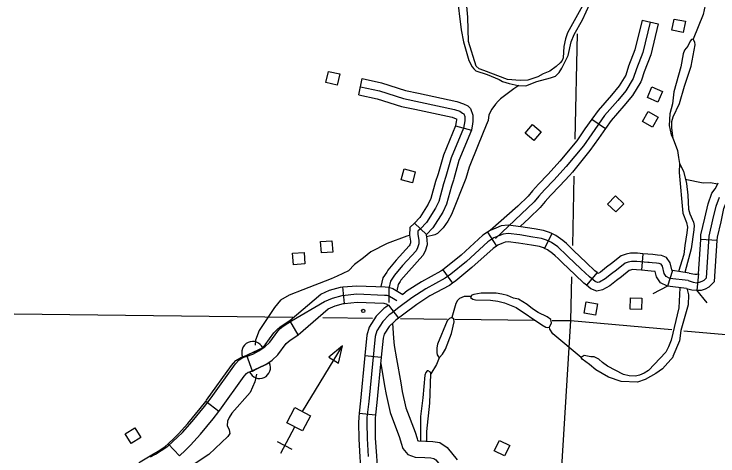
# Model space of a CAD drawing. Extents: x 653372 to 905732, y 627442 to 787275.
# Drawn here: x 818776 to 825177, y 677920 to 681934 of the extents above; entities that cross this region are included whole.
import ezdxf

# ---------------------------------------------------------------- set-up
doc = ezdxf.new("R2010")
doc.units = 0
for name, color, linetype in [('Level 32', 7, 'Continuous'), ('Level 35', 7, 'Continuous'), ('Level 38', 7, 'Continuous'), ('Level 45', 7, 'Continuous'), ('Level 46', 7, 'Continuous'), ('Level 5', 7, 'Continuous'), ('Level 56', 7, 'Continuous'), ('Level 57', 7, 'Continuous')]:
    doc.layers.add(name, color=color, linetype=linetype)

msp = doc.modelspace()

# ---------------------------------------------------------------- linework, layer by layer
at = {"layer": 'Level 32'}
for p, q in [((823081.5, 679951.8), (823164.2, 679826.6)), ((823665.3, 679940.8), (823600.7, 679805.5)), ((825170.1, 679878.2), (825020.4, 679887.6)), ((824493.8, 679756.8), (824480.9, 679607.3)), ((822675.8, 679611.3), (822762.3, 679488.7)), ((824077.8, 679586.2), (823982.6, 679470.3)), ((824763, 679605), (824719.2, 679461.5)), ((825000.7, 679575.1), (824985.1, 679425.9)), ((821780.8, 679305.4), (821766.9, 679454.8)), ((822181.3, 679290), (822271.6, 679170.2)), ((821360.2, 679019.7), (821284.6, 679149.3)), ((820942.7, 678690.2), (820891.2, 678831)), ((821966.5, 678832.8), (822115.8, 678818.3)), ((820637.1, 678323.8), (820518.3, 678415.4)), ((821914.1, 678308.3), (822063.2, 678292)), ((820278.8, 677920), (820177.2, 678030.3))]:
    msp.add_line(p, q, dxfattribs=at)
for points in [[(825020.4, 679887.6), (825023, 679928.9), (825059.1, 680080.2), (825088.1, 680209.8), (825123.3, 680305.8), (825151.4, 680345.5), (825176, 680392.3), (825178.4, 680401.4)], [(825170.1, 679878.2), (825171.9, 679906.6), (825205.3, 680046.4), (825232.3, 680167.4), (825257.3, 680235.5), (825279.6, 680267), (825316.6, 680337.3), (825323.3, 680362.7)], [(824906.9, 679513.9), (824950.8, 679499), (824985.2, 679493.9), (825008.8, 679498.7), (825035.3, 679507.6), (825052.2, 679516.7), (825073.6, 679538.2), (825097.4, 679917.8), (825132.2, 680063.3), (825160.2, 680188.6), (825190.3, 680270.6)], [(823665.3, 679940.8), (823645.3, 679950.4), (823589.4, 679967), (823506.2, 679982.7), (823385.5, 680001.9), (823269.5, 680015.9), (823205.9, 680008.9), (823156.1, 679988.3), (823105.2, 679967.4), (823081.5, 679951.8)], [(824551.2, 679675.8), (824538.8, 679677.6), (824440.9, 679686.1), (824391.2, 679687.6), (824362, 679680.2), (824334.1, 679671.3), (824254.8, 679607.3), (824208.8, 679574.1), (824151.5, 679527.5), (824101.5, 679498.5), (824083.2, 679494.9), (824059.4, 679504.4), (824008.2, 679546.4), (823929.7, 679619.2), (823812.6, 679731.7), (823775, 679768.8), (823748.3, 679793.3), (823720, 679818.3), (823664.6, 679858), (823618.3, 679880.2), (823571.7, 679894), (823493.4, 679908.8), (823375.1, 679927.6), (823269, 679940.4), (823224.7, 679935.5), (823184.7, 679919), (823140.4, 679900.8), (823085.9, 679864.7), (822890, 679687), (822748.1, 679570.5), (822695.5, 679533.4), (822520.1, 679437.5), (822394.7, 679356.9), (822276.2, 679267.6), (822202.5, 679212), (822188.3, 679201.3), (822128.4, 679142.3), (822074.2, 679057.1), (822058.5, 679003.7), (822001.1, 678413.8), (821985.2, 678268), (821983.7, 678219.4), (821985.9, 678078.7), (821996.3, 677914.2)], [(823081.5, 679951.8), (823039.7, 679924.1), (822841, 679743.8), (822702.6, 679630.2), (822675.8, 679611.3)], [(824077.8, 679586.2), (824057.6, 679602.9), (823981.1, 679673.7), (823864.9, 679785.4), (823826.7, 679823.1), (823798.6, 679849), (823766.9, 679877.1), (823702.9, 679922.9), (823665.3, 679940.8)], [(823600.7, 679805.5), (823591.2, 679810), (823554, 679821), (823480.5, 679834.9), (823364.7, 679853.3), (823268.6, 679864.9), (823243.5, 679862.2), (823213.3, 679849.7), (823175.7, 679834.2), (823164.2, 679826.6)], [(824890.7, 679440.2), (824940.6, 679430.3), (824985.1, 679425.9), (825028.3, 679426.1), (825065.4, 679438.5), (825097.7, 679456.1), (825146.7, 679505.3), (825170.1, 679878.2)], [(824914.7, 679580.9), (824968.5, 679572.2), (824983.2, 679570), (824989.3, 679571.3), (825000.7, 679575.1), (825020.4, 679887.6)], [(823164.2, 679826.6), (823132, 679805.3), (822939, 679630.3), (822793.6, 679510.8), (822762.3, 679488.7)], [(823982.6, 679470.3), (823958.9, 679489.8), (823878.2, 679564.6), (823760.3, 679678), (823723.3, 679714.4), (823698.1, 679737.6), (823673.2, 679759.6), (823626.3, 679793.2), (823600.7, 679805.5)], [(824493.8, 679756.8), (824445.3, 679761), (824383, 679762.9), (824341.4, 679752.3), (824298, 679738.5), (824209.2, 679666.9), (824163.2, 679633.7), (824108.7, 679589.4), (824088.4, 679577.6), (824077.8, 679586.2)], [(824914.7, 679580.9), (824763, 679605), (824758.1, 679607.8), (824756.6, 679609.8), (824741.8, 679674.2), (824710.9, 679721.5), (824663, 679740.4), (824627.6, 679745.1), (824584.5, 679749.2), (824493.8, 679756.8)], [(824906.9, 679513.9), (824739.4, 679532.1), (824706.9, 679550.6), (824687, 679578.2), (824671.7, 679644.3), (824661.1, 679660.5), (824644.1, 679667.3), (824619.2, 679670.5), (824577.9, 679674.5), (824538.8, 679677.6)], [(822675.8, 679611.3), (822655.8, 679597.1), (822481.8, 679502), (822351.8, 679418.5), (822310.5, 679387.4)], [(824480.9, 679607.3), (824436.6, 679611.2), (824399.5, 679612.3), (824382.5, 679608), (824370.2, 679604.1), (824300.3, 679547.7), (824254.5, 679514.6), (824194.2, 679465.5), (824128.3, 679427.4), (824076, 679417.1), (824020.8, 679439), (823982.6, 679470.3)], [(824890.7, 679440.2), (824719.2, 679461.5), (824655.6, 679493.5), (824617.3, 679546.5), (824605.8, 679596.5), (824571.4, 679599.7), (824480.9, 679607.3)], [(821284.6, 679149.3), (821564.8, 679388.7), (821645.1, 679425.4), (821745.7, 679452.8), (821766.9, 679454.8)], [(821766.9, 679454.8), (821892.1, 679466.4), (822151.2, 679456.5), (822181.8, 679453.1), (822221.7, 679439.5), (822265.9, 679414.5), (822310.5, 679387.4)], [(822762.3, 679488.7), (822735.3, 679469.6), (822558.4, 679372.9), (822437.6, 679295.3), (822321.4, 679207.7), (822319.9, 679206.6)], [(820017, 677912.5), (820061, 677937.2), (820112.8, 677967.7), (820175.6, 678009.4), (820263.3, 678090.1), (820306.2, 678132.5), (820394.5, 678231.1), (820507.7, 678368.6), (820567.5, 678446.1), (820791.1, 678757.4), (820822.8, 678792.2), (820855.2, 678813.1), (820896.2, 678824.7), (820946.3, 678843.1), (821002.8, 678873.1), (821056.5, 678912.2), (821100.4, 678952.6), (821174.8, 679054), (821197.3, 679076.2), (821221.7, 679097.2), (821298.6, 679146.5), (821599.4, 679322.1), (821670.7, 679354.6), (821759.1, 679378.7), (821894.1, 679391.3), (822145.6, 679381.7), (822165.3, 679379.5), (822190.9, 679370.8), (822227.9, 679349.8), (822256.8, 679332.3)], [(821360.2, 679019.7), (821633.9, 679255.4), (821696.4, 679283.9), (821772.6, 679304.7), (821780.8, 679305.4)], [(821780.8, 679305.4), (821896.2, 679316.2), (822140.1, 679306.8), (822148.9, 679305.8), (822160, 679302), (822181.3, 679290)], [(822181.3, 679290), (822157.3, 679271.9), (822139.1, 679258.2), (822069.7, 679189.7), (822005.3, 679088.4), (821984.5, 679018.1), (821966.5, 678832.8)], [(822319.9, 679206.6), (822247.6, 679152.1), (822237.4, 679144.4), (822187.2, 679094.8), (822143.2, 679025.7), (822132.4, 678989.3), (822115.8, 678818.3)], [(820891.2, 678831), (820938.4, 678857.5), (820982.3, 678872.2), (821024.6, 678896.8), (821059.9, 678929.3), (821137.3, 679038.6), (821165.8, 679066.7), (821196.1, 679092.9), (821278.8, 679145.9), (821284.6, 679149.3)], [(820942.7, 678690.2), (820990.2, 678714.1), (821064.6, 678750.8), (821123.5, 678789.4), (821175.9, 678837.7), (821251.1, 678940.2), (821267.6, 678956.4), (821286.1, 678972.4), (821357.1, 679017.9), (821360.2, 679019.7)], [(820518.3, 678415.4), (820526.7, 678426.3), (820752.1, 678740.1), (820793.4, 678785.3), (820843.3, 678817.5), (820892.4, 678831.5), (820891.2, 678831)], [(821966.5, 678832.8), (821926.5, 678421.5), (821914.1, 678308.3)], [(822115.8, 678818.3), (822075.7, 678406.1), (822063.2, 678292)], [(820637.1, 678323.8), (820647.1, 678336.7), (820868.8, 678645.5), (820891, 678669.8), (820905.9, 678679.3), (820938.8, 678688.7), (820942.7, 678690.2)], [(820177.2, 678030.3), (820230.9, 678079.8), (820271.3, 678119.6), (820356.9, 678215.3), (820468.4, 678350.7), (820518.3, 678415.4)], [(820278.8, 677920), (820334.4, 677971.2), (820379.9, 678016.1), (820470.8, 678117.6), (820585.7, 678257.2), (820637.1, 678323.8)], [(821914.1, 678308.3), (821910.3, 678273.1), (821908.7, 678219.9), (821910.9, 678075.8), (821921.5, 677909.2), (821927.5, 677823.5), (821925, 677776.9)], [(822063.2, 678292), (822060, 678262.8), (822058.8, 678218.8), (822060.8, 678081.7), (822071.2, 677919.2), (822077.7, 677824.8), (822074.8, 677769.1)], [(819795.7, 677642.4), (819831.4, 677738.9), (819877.2, 677814), (819922.8, 677866.1), (819998.4, 677912.5), (820043.1, 677937.6), (820092.4, 677966.6), (820148.5, 678004), (820177.2, 678030.3)]]:
    msp.add_lwpolyline(points, dxfattribs=at)
at = {"layer": 'Level 35'}
for points in [[(825011.6, 682320.5), (825018, 682286.4), (825017.1, 682183.2), (825059.9, 682014.2), (825043.4, 681931.3), (824951.4, 681705.7)], [(823990.4, 682094.9), (823809.7, 681764.7), (823789.7, 681707.9), (823776.5, 681639.1), (823768.6, 681537.1), (823759.2, 681513.2), (823742.8, 681490.5), (823707.3, 681458.1), (823647.6, 681415.1), (823589.3, 681392.1), (823538.6, 681364.9), (823448.5, 681333.9), (823379.6, 681331.3), (823264, 681340.5), (823047.8, 681420.1), (823006.2, 681436.9), (822977.7, 681461.4), (822910, 681685), (822904, 681905.5), (822880.4, 682141.2)], [(822801.1, 682113.7), (822843.1, 681792.4), (822863, 681680.9), (822912.8, 681511.7), (822940.7, 681454.1), (822957.3, 681435.7), (822975, 681419.4), (823079.1, 681385.4), (823187.1, 681340.4), (823218.7, 681322.8), (823277.3, 681303.7), (823360.7, 681284.1), (823429.6, 681282.9), (823529.1, 681321.1), (823655.4, 681353.8), (823698.7, 681371.1), (823732.2, 681402.5), (823757.9, 681443.1), (823814.9, 681557.2), (823843.1, 681680.9), (823870.3, 681748.5), (823944.6, 681881.4), (824012.2, 682028.4)], [(824951.4, 681705.7), (824938.4, 681701.9), (824924.1, 681687.1), (824903.3, 681641.5), (824872.7, 681605), (824862.2, 681573.1), (824839, 681455.3), (824775, 681228.2), (824763, 681119.2), (824739.4, 681028.5), (824732.4, 680920.5), (824751.8, 680837), (824771.1, 680800.6)], [(824771.1, 680800.6), (824757, 680902), (824759, 680957), (824769.8, 680999.9), (824827.9, 681123), (824872.7, 681279.5), (824932.9, 681459.6), (824969.5, 681655.3), (824965.9, 681678.4), (824951.4, 681705.7)], [(823321, 681254.4), (823201.1, 681164.9), (823177.8, 681142.3), (823155.7, 681115.5), (823122.3, 681069.5), (823092.6, 681017.7), (823087.2, 680965.9), (823069.9, 680925.9), (822997.6, 680744.9), (822916.2, 680543.2), (822883.4, 680441.6), (822755.6, 680112.4), (822721.5, 680053), (822677.5, 679991.7), (822627.7, 679940.5), (822601.5, 679929), (822526.5, 679910.4)], [(823365.7, 681284), (823321, 681254.4)], [(824771.1, 680800.6), (824808.4, 680695.5), (824817.9, 680631.4), (824827.6, 680576.5)], [(824827.6, 680576.5), (824826, 680493.8), (824857.3, 680125.2), (824891.8, 680041.5), (824899.9, 679998.8), (824895.7, 679947.9), (824876.1, 679831.3), (824868.5, 679749.4), (824818.7, 679596.2)], [(824827.6, 680576.5), (824863.2, 680507.7), (824890.4, 680393.6), (824904.7, 680288.4), (824908.7, 680160.4), (824920.9, 680118.3), (824953.8, 680044.8), (824960.4, 680013.5), (824958.9, 679974.3), (824933.3, 679800.9), (824876.1, 679587.1)], [(824880.4, 680435.4), (825043.5, 680401.9), (825107.1, 680402.7), (825176, 680392.3)], [(822372.9, 679922.1), (822346.5, 679915.6), (822167.6, 679848.7), (822019.5, 679773.3), (821953.7, 679718.4), (821873, 679659.3), (821818, 679600.2), (821714.1, 679551.5), (821660.4, 679528.4), (821401.4, 679429.1), (821278.7, 679380.3), (821198.1, 679334.7), (821143.9, 679268.6), (821006.2, 679059.1), (820972.8, 678971.2), (820969.2, 678925.1)], [(823644.8, 679088.5), (823664.5, 679130.2), (823656.1, 679159.4), (823624.6, 679185), (823542.5, 679222.6), (823490.2, 679255.6), (823442, 679295.6), (823363, 679344.1), (823318.3, 679353.9), (823262.8, 679376), (823211.2, 679388.9), (823160.4, 679397.9), (823107.6, 679399.8), (823024.7, 679397.3), (822956.6, 679386.6), (822939.5, 679380.9), (822927.2, 679360.1)], [(824831.2, 679446.7), (824821.8, 679264.3), (824753.2, 678970.1), (824727.7, 678911.3)], [(824897.5, 679431.2), (824908.8, 679381.9), (824905.2, 679293.8), (824839, 679059.7), (824827.7, 678966), (824767, 678822.4)], [(822930.3, 679368), (822870.4, 679368.1), (822826.2, 679349.9), (822808.9, 679332.2), (822793.4, 679305.4), (822757.2, 679178.9)], [(822927.2, 679360.1), (822947.9, 679344.7), (822971.7, 679339.2), (823109.4, 679334.7), (823177, 679324.4), (823235.7, 679309.3), (823342.7, 679267.3), (823576.3, 679110.8), (823610.9, 679091.1), (823624.8, 679086.9), (823644.8, 679088.5)], [(822757.2, 679178.9), (822737, 679169.3), (822714.7, 679146.6), (822627, 678935.9), (822620.3, 678901), (822619.6, 678860.9), (822625.2, 678837.8), (822640.7, 678812.5)], [(822640.7, 678812.5), (822673.2, 678844.9), (822700, 678889.5), (822753.5, 679031.7), (822779.4, 679138.4), (822774.9, 679163.6), (822757.2, 679178.9)], [(824774.5, 678823.6), (824671.9, 678711.1), (824612.2, 678669.2), (824515.4, 678612.8), (824445.1, 678590.1), (824298.5, 678594.8), (824182.4, 678636), (824067.9, 678701.2), (824007.9, 678751.3), (823942.9, 678797.6), (823934.2, 678814.8), (823674.6, 679028.9), (823648.5, 679071.4), (823644.8, 679088.5)], [(824727.7, 678911.3), (824704.4, 678861.4), (824546.9, 678697.4), (824507.5, 678673.1), (824464.2, 678653.8), (824426.1, 678645.5), (824369.3, 678648.6), (824319.6, 678659.5), (824174.3, 678736.3), (824126, 678768.2), (824094.6, 678798.8), (824052.1, 678821.6), (824021.1, 678819.2), (823961.5, 678833.3), (823934.2, 678814.8)], [(822640.7, 678812.5), (822617.6, 678751.8), (822567.1, 678665.6)], [(822567.1, 678665.6), (822563.4, 678680.7), (822541.6, 678692.1), (822531.7, 678692.3), (822519.4, 678678.5), (822511, 678652.6), (822493.2, 678446.6), (822473.2, 678278.7), (822471.7, 678056.7)], [(820982.1, 678662), (820965.3, 678593.8), (820922.3, 678495.1), (820756.3, 678309.5), (820730.6, 678269.9), (820718, 678235), (820713.3, 678197.1), (820730.5, 678155.7), (820737.9, 678124.5), (820720.4, 678094.8), (820546.7, 677932.7), (820253.8, 677739.8), (820166.3, 677650.2), (820033.4, 677427), (819848.3, 677037.2)], [(822530, 678054.9), (822530.5, 678140.4), (822557.2, 678400.4), (822567.1, 678665.6)]]:
    msp.add_lwpolyline(points, dxfattribs=at)
at = {"layer": 'Level 38'}
for p, q in [((821036.8, 678901.4), (820854.9, 678818.1)), ((821099.2, 678765), (820917.3, 678681.7))]:
    msp.add_line(p, q, dxfattribs=at)
for points in [[(824763, 679605), (824763, 679605)], [(825000.7, 679575.1), (825000.7, 679575.1)], [(824719.2, 679461.5), (824586.7, 679391.1)], [(825079.5, 679309.3), (824985.1, 679425.9)]]:
    msp.add_lwpolyline(points, dxfattribs=at)
for centre, start, end in [((820945.8, 678859.7), 24.59448, 204.59448), ((821008.3, 678723.3), 204.59448, 24.59448)]:
    msp.add_arc(centre, 100, start, end, dxfattribs=at)
at = {"layer": 'Level 45'}
for p, q in [((824487.2, 681879.3), (824633.1, 681844.2)), ((821911.7, 681200.7), (821942.7, 681347.4)), ((824031.3, 680980), (824153.8, 680893.4)), ((822791.4, 680919.3), (822937, 680878.6)), ((822417.1, 680034.4), (822525.5, 679930.8))]:
    msp.add_line(p, q, dxfattribs=at)
for points in [[(824560.1, 681861.7), (824493.8, 681586.5), (824435.2, 681435.3), (824407.3, 681349.2), (824339.9, 681238), (824265.4, 681148.2), (824146.3, 681012.7), (824029.2, 680847.2), (823953.4, 680738.5), (823797.2, 680547.9), (823684.9, 680424.9), (823600.8, 680337.1), (823548.7, 680279.1), (823506.9, 680228.1), (823153.9, 679895.1)], [(824487.2, 681879.3), (824422.1, 681608.9), (824364.5, 681460.4), (824338.3, 681379.8)], [(824633.1, 681844.2), (824565.6, 681564), (824505.9, 681410.1), (824481, 681333.4)], [(824338.6, 681380.6), (824278.7, 681281.6), (824208.4, 681196.9), (824087.4, 681059.3), (824031.3, 680980)], [(821942.7, 681347.4), (822117.4, 681310.5), (822336.7, 681240.7), (822453.6, 681215.7)], [(824481, 681333.4), (824475.9, 681317.7), (824401.2, 681194.4), (824322.5, 681099.5), (824205.3, 680966.2), (824153.8, 680893.4)], [(821927.2, 681274.1), (822098.2, 681237.9), (822317.5, 681168.1), (822782.7, 681068.5), (822830.1, 681050.8), (822853.4, 681035.2), (822865.5, 681027.8), (822874, 681002.6), (822874.1, 680965.1), (822864.2, 680898.9), (822750.9, 680628), (822703.7, 680459.6), (822681.4, 680390.9), (822637.9, 680232.5), (822609.3, 680169.9), (822526, 680039.9), (822470.7, 679982), (822448.3, 679961.9), (822447.4, 679931.1), (822455.5, 679879.2), (822456.9, 679846.2), (822446.2, 679809.3), (822431.8, 679783.5), (822308.6, 679648.6), (822235.1, 679560.8), (822198.2, 679507.4), (822183, 679440.5), (822184.7, 679314.8)], [(821911.7, 681200.7), (822079, 681165.3), (822298.2, 681095.5), (822422.1, 681069)], [(822453.6, 681215.7), (822803.8, 681140.6), (822864.5, 681118), (822901.3, 681099.6), (822927.8, 681077.7), (822949, 681015.1), (822949.1, 680959.6), (822945.6, 680935.8)], [(822422.1, 681069), (822761.6, 680996.3), (822795.7, 680983.6), (822799.1, 680981.3), (822799.1, 680970.6), (822797.2, 680958)], [(822797.2, 680958), (822791.4, 680919.3), (822680, 680652.7), (822631.9, 680481.3), (822629, 680472.4)], [(822945.6, 680935.8), (822937, 680878.6), (822821.9, 680603.3), (822775.5, 680437.8), (822771.6, 680426)], [(824031.3, 680980), (823967.8, 680890.3), (823893.5, 680783.8), (823740.5, 680596.9), (823715.3, 680569.3)], [(824153.8, 680893.4), (824090.6, 680804.1), (824013.2, 680693.3), (823854, 680498.8), (823826.1, 680468.2)], [(823715.3, 680569.3), (823630.2, 680476.1), (823545.8, 680388.1), (823491.8, 680328), (823451.9, 680279.3), (823357, 680189.8)], [(822629, 680472.4), (822609.5, 680412.5), (822567.2, 680258.2), (822543.3, 680205.9), (822466.8, 680086.4), (822417.1, 680034.4)], [(822771.6, 680426), (822753.2, 680369.4), (822708.6, 680206.8), (822675.3, 680133.9), (822585.3, 679993.3), (822525.5, 679930.8)], [(823826.1, 680468.2), (823739.7, 680373.6), (823655.8, 680286.1), (823605.6, 680230.3), (823561.8, 680176.8), (823459.9, 680080.7)], [(823357, 680189.8), (823105.2, 679967.4)], [(822418.5, 680035.9), (822374.3, 679996.2), (822372.2, 679926.4), (822380.8, 679871.8), (822381.5, 679855.2), (822376.6, 679838.4), (822370.6, 679827.7), (822252.1, 679697.9), (822175.4, 679606.3), (822164.6, 679590.7)], [(823459.9, 680080.7), (823377.7, 680003.1)], [(822525.6, 679930.8), (822523.7, 679928.8), (822530.3, 679886.6), (822532.4, 679837.1), (822515.9, 679780.2), (822493, 679739.3), (822365, 679599.2), (822294.8, 679515.3), (822288, 679505.4)], [(822164.6, 679590.7), (822128.3, 679538.1), (822110, 679458.1)], [(822288, 679505.4), (822268.1, 679476.6), (822255.4, 679420.9)]]:
    msp.add_lwpolyline(points, dxfattribs=at)
at = {"layer": 'Level 46'}
for points in [[(822217.2, 679124.5), (822225.5, 678989.9), (822233.3, 678924.2), (822255.3, 678802.5), (822292.4, 678583), (822305.8, 678506.6), (822339.7, 678357.2), (822423.6, 678134.2), (822440.4, 678078.2), (822445.9, 678059.9), (822453.3, 678057.2), (822519.8, 678055.2), (822582.9, 678051), (822649.5, 678040.4), (822715.2, 677997.6), (822804.4, 677883.7)], [(822110.2, 678760.8), (822144.6, 678557.6), (822158.6, 678477.1), (822195.7, 678314), (822281.4, 678086.2), (822296.7, 678035), (822311.3, 677986.7), (822356.7, 677932.5), (822425.1, 677908), (822512.5, 677905.4), (822566, 677901.8), (822594.4, 677897.3), (822612.4, 677885.5), (822673.5, 677807.4), (822719.5, 677695.9), (822764, 677648.4), (822796.9, 677607), (822869.6, 677566.5), (822984.3, 677521.7), (823078.6, 677532.7), (823168.8, 677554.9), (823250.6, 677601.7), (823311.9, 677657), (823345.2, 677703.9)]]:
    msp.add_lwpolyline(points, dxfattribs=at)
at = {"layer": 'Level 5'}
for points in [[(823898.3, 681754.2), (823875.8, 680797)], [(823867.9, 680460.6), (823853.1, 679830.1)], [(823846.4, 679547.9), (823837.1, 679148.9)], [(818775.8, 679209.8), (821312.1, 679179.3)], [(821584.3, 679176), (822036.1, 679170.6)], [(822290.6, 679167.5), (822715, 679162.4)], [(822784.1, 679161.5), (823504.5, 679152.9)], [(823837.1, 679148.9), (823570.1, 674809.3)], [(823668.5, 679150.9), (823837.1, 679148.9)], [(823837.1, 679148.9), (824758.1, 679067.1)], [(824867.6, 679057.4), (825944.1, 678961.8), (826277.5, 678934.3), (827659.8, 678897.4), (828982, 678864.5)]]:
    msp.add_lwpolyline(points, dxfattribs=at)
at = {"layer": 'Level 56'}
for points in [[(824759.2, 681787.1), (824778.9, 681889.3), (824881.4, 681869.6), (824861.7, 681767.4)], [(821611.6, 681312.6), (821635.7, 681413.9), (821737.3, 681389.8), (821713.2, 681288.5)], [(824535.9, 681176.4), (824577, 681272), (824672.9, 681230.8), (824631.8, 681135.2)], [(824492.2, 680957.4), (824543.1, 681048.2), (824634.2, 680997.1), (824583.2, 680906.3)], [(823423.1, 680853), (823491.3, 680931.7), (823570.2, 680863.3), (823502.1, 680784.6)], [(822296.9, 680427.1), (822322.7, 680527.9), (822423.9, 680502), (822398, 680401.1)], [(824247.7, 680136.2), (824172.8, 680208.5), (824245.4, 680283.6), (824320.2, 680211.2)], [(821570.6, 679763.6), (821562.7, 679867.4), (821666.7, 679875.4), (821674.7, 679771.6)], [(821317.2, 679657), (821309.5, 679760.8), (821413.6, 679768.5), (821421.3, 679664.7)], [(824378.1, 679252.3), (824381.2, 679356.4), (824485.6, 679353.2), (824482.5, 679249.2)], [(823960.8, 679217.1), (823979.1, 679319.6), (824081.8, 679301.3), (824063.6, 679198.9)], [(819841.9, 678031.9), (819786, 678119.8), (819874.1, 678175.8), (819930, 678087.9)], [(823143.6, 677966.2), (823189.5, 678059.7), (823283.2, 678013.7), (823237.4, 677920.2)]]:
    msp.add_lwpolyline(points, close=True, dxfattribs=at)
at = {"layer": 'Level 57'}
for p, q in [((821203, 677945.9), (821327.8, 678184.5)), ((821304.2, 677977.6), (821171.3, 678047.1))]:
    msp.add_line(p, q, dxfattribs=at)
msp.add_lwpolyline([(821400.4, 678322.6), (821762.2, 678920.9)], dxfattribs=at)
for points in [[(821639.4, 678816.3), (821726.6, 678763.6), (821762.2, 678920.9)], [(821472.1, 678285.1), (821399.8, 678146.8), (821256.4, 678221.9), (821328.7, 678360.1)]]:
    msp.add_lwpolyline(points, close=True, dxfattribs=at)
msp.add_circle((821951.4, 679236.7), 15, dxfattribs=at)

doc.saveas('drawing.dxf')
